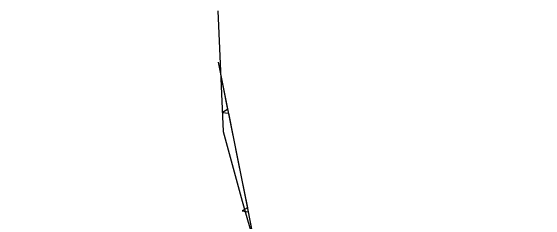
# Model space of a CAD drawing. Extents: x 1441650 to 1491889, y 345904 to 358319.
# Drawn here: x 1455015 to 1455292.1, y 352445.6 to 352554.6 of the extents above; entities that cross this region are included whole.
import ezdxf

# ---------------------------------------------------------------- set-up
doc = ezdxf.new("R2010")
doc.units = 0
doc.layers.add('S_MISC_BOUNDARY', color=7, linetype='Continuous')
doc.layers.add('S_TREE', color=7, linetype='Continuous')

msp = doc.modelspace()

# ---------------------------------------------------------------- linework, layer by layer
at = {"layer": 'S_MISC_BOUNDARY'}
msp.add_lwpolyline([(1455122.23, 352554.59), (1455124.93, 352492.06), (1455134.85, 352456.02), (1455147.21, 352412.71), (1455151.39, 352398.88), (1455157.22, 352385.33), (1455168.87, 352370.97), (1455250.9, 352345.42), (1455265.74, 352349.61), (1455279.99, 352364.91), (1455291.7, 352385.67), (1455300.09, 352426.14)], dxfattribs=at)
at = {"layer": 'S_TREE'}
for p, q in [((1455127.28, 352503.47), (1455124.53, 352501.96)), ((1455124.53, 352501.96), (1455127.67, 352501.55)), ((1455137.49, 352452.52), (1455134.73, 352451)), ((1455134.73, 352451.02), (1455137.87, 352450.59))]:
    msp.add_line(p, q, dxfattribs=at)
for points in [[(1455122.37, 352527.99), (1455137.7, 352451.44), (1455149.77, 352389.15), (1455156.95, 352372.63), (1455262.03, 352342.51), (1455455.15, 352297.07), (1455517.87, 352282.06), (1455527.73, 352268.93), (1455522.35, 352242.52), (1455510.84, 352235.72), (1455473.73, 352242.16), (1455344.67, 352271.96), (1455243.57, 352294.14), (1455121, 352323.78), (1455110, 352330.83), (1455102.44, 352345.29), (1455104.56, 352407.65), (1455091.33, 352410.3), (1455082.97, 352349.51), (1454949.08, 352382.03)], [(1455122.37, 352527.99), (1455127.28, 352503.47)], [(1455127.67, 352501.55), (1455132.58, 352477.03)], [(1455132.58, 352477.03), (1455137.49, 352452.52)], [(1455137.87, 352450.59), (1455142.62, 352426.04)]]:
    msp.add_lwpolyline(points, dxfattribs=at)

doc.saveas('drawing.dxf')
